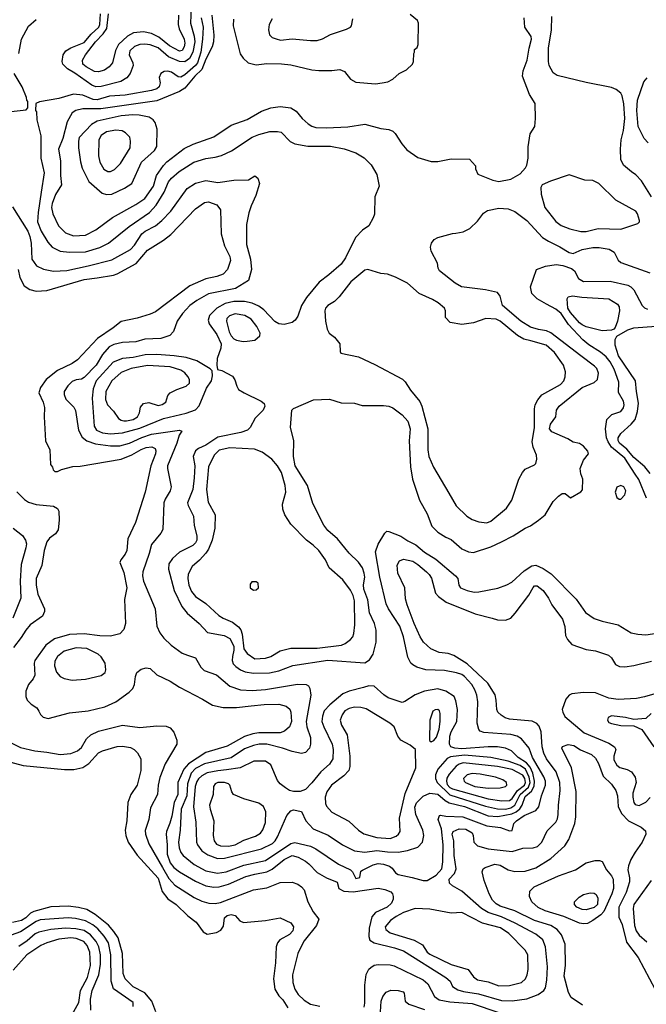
# Model space of a CAD drawing. Extents: x 997028 to 1115134, y 536408 to 618974.
# Tile 273 of 473: x 1063549 to 1068278, y 577622 to 585051. Entities that reach past the tile are written whole.
import ezdxf

# ---------------------------------------------------------------- set-up
doc = ezdxf.new("R2010")
doc.units = 0

msp = doc.modelspace()

# ---------------------------------------------------------------- linework, layer by layer
at = {"layer": '0CON10XD'}
for points in [[(1064998.4, 585085), (1065013.8, 584935), (1065011.4, 584885), (1065001.3, 584845), (1064955, 584752.9), (1064925.1, 584674.9), (1064872.3, 584625), (1064795.8, 584534.2), (1064755, 584508.2), (1064585, 584439.3), (1064162.7, 584377.3), (1064025, 584379), (1063973.6, 584366.4), (1063945, 584347.9), (1063908.8, 584281.2), (1063874.7, 584155), (1063842.8, 584075), (1063856.2, 583985), (1063857.1, 583875), (1063864.4, 583805), (1063818.5, 583731.5), (1063794.6, 583665), (1063789.2, 583635), (1063798.5, 583585), (1063842.1, 583495), (1063895, 583442.7), (1063955, 583419.7)], [(1064842.6, 585145), (1064837.4, 585025), (1064866.3, 584926.3), (1064870.8, 584885), (1064857.2, 584805), (1064831.6, 584758.4), (1064795, 584734.3), (1064755, 584734.4), (1064671.9, 584771.9), (1064595, 584838.1), (1064535, 584861.1), (1064495, 584867.3), (1064455, 584862.8), (1064415, 584849.6), (1064380, 584815), (1064374.6, 584785), (1064404.5, 584725), (1064405.5, 584705), (1064382.5, 584645), (1064358.1, 584611.9), (1064312, 584585), (1064165, 584547.9), (1064125.2, 584545.2), (1064095, 584557.5), (1063965, 584648.6), (1063909.7, 584679.7), (1063874.4, 584715), (1063870, 584735), (1063878.5, 584785), (1063896.7, 584815), (1063935, 584839.4), (1064035, 584878.4), (1064089.2, 584940.8), (1064147.9, 584995), (1064154.5, 585015), (1064158.6, 585095)], [(1064746.7, 585085), (1064745.7, 585015), (1064752.9, 584982.9), (1064791.1, 584905), (1064795.2, 584875), (1064790, 584845), (1064775, 584819.5), (1064755, 584814.1), (1064678.9, 584855), (1064600.3, 584920.3), (1064545, 584946.2), (1064485, 584958.5), (1064408.5, 584951.5), (1064362.6, 584927.4), (1064295.1, 584864.9), (1064272.3, 584817.7), (1064249.2, 584725), (1064224.8, 584695.2), (1064188.7, 584671.3), (1064145, 584656.4), (1064115, 584660), (1064050, 584695), (1064025.4, 584715), (1064023.9, 584745), (1064046.1, 584785), (1064120.9, 584885), (1064179.4, 584945), (1064206.7, 584985), (1064220.7, 585095)], [(1066235, 584566), (1066285, 584574.2), (1066327.3, 584582.7), (1066365, 584601.2), (1066413.3, 584645), (1066467.5, 584672.5), (1066512.5, 584715), (1066520, 584735), (1066522.5, 584795), (1066530, 584805), (1066530, 584825), (1066548.3, 584841.7), (1066557.5, 584865), (1066560, 585025), (1066552.5, 585045), (1066495, 585091.2)], [(1068317.1, 583715), (1068242, 583835), (1068199.3, 583879.3), (1068167, 583903), (1068105, 583954), (1068085.5, 583995.5), (1068082.9, 584075), (1068088.9, 584145), (1068105.8, 584215), (1068115.2, 584305), (1068107.3, 584415), (1068095.9, 584475.9), (1068086.1, 584496.1), (1068051.2, 584525), (1068015, 584540.6), (1067825, 584576.7), (1067605, 584630), (1067575, 584650), (1067545.6, 584705), (1067539.5, 584735), (1067540, 584835), (1067561.9, 584975), (1067565.8, 585075)], [(1063544.1, 584795), (1063563.2, 584905), (1063615, 585002.9), (1063675, 585053.5)], [(1064919.4, 585065), (1064933.4, 584995), (1064930.1, 584905), (1064915.4, 584805), (1064890.3, 584725), (1064875.3, 584704.7), (1064795, 584635.2), (1064765, 584618.6), (1064745, 584620.9), (1064695, 584655.4), (1064666.3, 584663.7), (1064640.9, 584659.1), (1064614.2, 584645), (1064603.1, 584615), (1064609.1, 584575), (1064602.5, 584545), (1064585, 584529.6), (1064545, 584515.9), (1064345, 584482.7), (1064227, 584473), (1064135, 584445.2), (1064105, 584448.9), (1064025, 584482.4), (1063955, 584488.2), (1063845.9, 584455.9), (1063698.3, 584431.7), (1063671.7, 584418.3), (1063670, 584365), (1063677.5, 584355), (1063680, 584295), (1063708.9, 584175), (1063709.4, 584005), (1063734.5, 583895), (1063710.7, 583750.7), (1063688.3, 583595), (1063684.7, 583525), (1063712.3, 583455), (1063761.5, 583371.5), (1063795.3, 583335.3), (1063855.3, 583305.3), (1063925, 583296.2), (1064045, 583298.9), (1064155, 583332), (1064220.6, 583365), (1064375, 583491.5), (1064529.6, 583595), (1064578.1, 583651.9), (1064639.8, 583750.2), (1064673.5, 583826.5), (1064695, 583854.6), (1064752.2, 583905), (1064864.8, 583975.2), (1064955, 584003.8), (1065025, 584012.9), (1065072.7, 584027.3), (1065147.6, 584062.4), (1065305, 584165.4), (1065355, 584185.3), (1065436.3, 584206.3), (1065495, 584207.9), (1065522, 584202), (1065590.9, 584130.9), (1065625, 584113.5), (1065725, 584096.2), (1065895, 584096.8), (1065997.7, 584077.7), (1066086.2, 584046.2), (1066149.3, 584009.3), (1066202, 583955), (1066245, 583883.3), (1066263.1, 583795), (1066229.2, 583715), (1066225.7, 583584.3), (1066218, 583555), (1066185, 583496.7), (1066137, 583463), (1066082.7, 583407.3), (1066007.5, 583255), (1065975, 583207.1), (1065882.9, 583125), (1065809.4, 583070.6), (1065714.7, 582955.3), (1065676.5, 582895), (1065649.4, 582815), (1065627, 582783), (1065606, 582765), (1065545, 582750), (1065505, 582755.4), (1065474.4, 582774.4), (1065390.9, 582860.9), (1065355, 582890), (1065302.9, 582912.9), (1065245, 582923.4), (1065165, 582923.5), (1065100.9, 582909.1), (1065037.5, 582875), (1064982, 582818)], [(1063955, 583419.7), (1064045, 583424.7), (1064125.3, 583464.7), (1064250.6, 583559.4), (1064425, 583655.4), (1064495, 583701.1), (1064559.1, 583795), (1064583.1, 583875), (1064635, 583951.8), (1064660.9, 583979.1), (1064790.1, 584079.9), (1064858, 584112), (1065015, 584168.2), (1065145, 584256.4), (1065265, 584297.9), (1065375, 584361.4), (1065443.4, 584386.6), (1065515, 584396.7), (1065595, 584385.6), (1065635, 584361.4), (1065681.4, 584305), (1065726.9, 584265), (1065755, 584246.4), (1065785, 584236.9), (1065865, 584234.6), (1066025, 584243.1), (1066155, 584262.9), (1066275, 584229.4), (1066335, 584221.9), (1066365, 584209.2), (1066383.4, 584193.4), (1066432.5, 584115), (1066470.3, 584070.3), (1066555, 584010), (1066655, 583980), (1066705, 583980), (1066805, 584000), (1066945, 583997.5), (1066988.3, 583948.3), (1066990, 583925), (1067007.5, 583885), (1067120.5, 583840.5), (1067165, 583830), (1067255, 583848), (1067325, 583886.7), (1067367.5, 583932.5), (1067377.3, 583952.7), (1067387.1, 584005), (1067387.7, 584092.3), (1067400.7, 584189.3), (1067437.5, 584245), (1067442.5, 584305), (1067439.3, 584419.3), (1067395.7, 584485.7), (1067342.5, 584625), (1067350, 584665), (1067378.7, 584745), (1067393.5, 584836.5), (1067412.9, 584905), (1067410, 584925), (1067361.2, 584995), (1067356.2, 585065)], [(1065162, 585055), (1065161.4, 585005), (1065214.4, 584794.4), (1065235, 584760), (1065273.3, 584725), (1065335, 584711.1), (1065415, 584720.5), (1065525, 584717.9), (1065595, 584710), (1065755, 584672.2), (1065807, 584667), (1065905, 584666.9), (1065965, 584675.8), (1066000.3, 584660.3), (1066045, 584601.2), (1066085, 584580), (1066235, 584566)], [(1065453.7, 585056.3), (1065432.9, 585015), (1065427.5, 584975), (1065435, 584937.5), (1065455, 584916.2), (1065485.6, 584905.6), (1065517, 584897), (1065605, 584905.6), (1065745, 584893.1)], [(1065745, 584893.1), (1065795, 584894.4), (1065835, 584905.7), (1065895, 584938.6), (1066015, 584978.6), (1066045, 584994.2), (1066053.8, 585005), (1066062.7, 585057.3)], [(1063485, 584359.2), (1063598.3, 584371.7), (1063610, 584385), (1063610, 584435), (1063603, 584443), (1063600, 584465), (1063568, 584545), (1063507.5, 584645)], [(1068291.1, 584121.1), (1068262.5, 584155), (1068216.2, 584245), (1068207.2, 584365), (1068211.6, 584445), (1068258.6, 584581.4), (1068285, 584612.9)], [(1064205, 583731.5), (1064245, 583734.5), (1064341.3, 583778.7), (1064394.6, 583815.4), (1064469.6, 583975), (1064566.9, 584065), (1064585.5, 584094.5), (1064587.1, 584225), (1064572.9, 584275), (1064556.2, 584296.2), (1064526, 584316), (1064451.5, 584331.5), (1064404.1, 584334.1), (1064315, 584325.7), (1064134.8, 584285.2), (1064091, 584259), (1063998.3, 584161.7), (1063992.1, 584135), (1063992.3, 584085), (1064008.5, 583978.5), (1064021.7, 583931.7), (1064071.2, 583831.2), (1064171.7, 583741.7), (1064205, 583731.5)], [(1064235, 583904.5), (1064265, 583920), (1064310, 583965), (1064383.1, 584085), (1064386.9, 584135), (1064379.4, 584165), (1064348.3, 584198.3), (1064322.6, 584212.6), (1064275, 584218.4), (1064205, 584205.9), (1064163.2, 584176.8), (1064146.8, 584145), (1064143.9, 584023.9), (1064153.6, 583975), (1064185, 583924.4), (1064215, 583906.7), (1064235, 583904.5)], [(1063495, 583640), (1063611.6, 583455), (1063626.1, 583416.1), (1063635.7, 583364.3), (1063640.4, 583245), (1063677.1, 583195), (1063728.8, 583168.8), (1063805, 583154.7), (1063905, 583159.7), (1064065, 583194.3), (1064245, 583238.6), (1064385, 583318.2), (1064415, 583349.1), (1064471.1, 583435), (1064496.5, 583455), (1064573.9, 583496.1), (1064622.9, 583535), (1064690.8, 583605), (1064813.1, 583776.9), (1064875, 583816.4), (1064955, 583837.5), (1065045, 583822.5), (1065165, 583840), (1065275, 583843.3), (1065325, 583872.5), (1065346.7, 583855), (1065360, 583815), (1065332, 583725), (1065295.9, 583645.9), (1065277.4, 583592.6), (1065260.5, 583505), (1065261.8, 583355), (1065291.1, 583245), (1065298, 583165), (1065275.8, 583084.2), (1065177, 583023), (1064975, 582982.8), (1064887, 582933), (1064834.6, 582895), (1064777.3, 582835), (1064737.8, 582775), (1064711.3, 582698.7), (1064681.3, 582668.7), (1064614.5, 582645.5), (1064495, 582640), (1064425, 582620.8), (1064325, 582615.4), (1064258.8, 582601.2), (1064225, 582583.8), (1064175, 582524.5), (1064126.6, 582445), (1064035, 582350), (1064015, 582338.5), (1063975, 582332.9), (1063945, 582320), (1063912, 582288), (1063885.5, 582245), (1063883.9, 582223.9), (1063898.3, 582188.3), (1063957.4, 582127.4), (1063971.5, 582101.5), (1063993.8, 581955), (1064021.3, 581901.3), (1064055, 581873.8), (1064121.3, 581851.3), (1064235, 581836.7), (1064305, 581836.5), (1064378.1, 581855), (1064471.7, 581898.3), (1064545, 581922.7), (1064755, 581953.8), (1064772.5, 581945), (1064754.1, 581915.9), (1064735.4, 581854.6), (1064665.3, 581685), (1064664.6, 581665), (1064693.6, 581525), (1064684.5, 581495), (1064646.2, 581433.8), (1064637.6, 581405), (1064629.1, 581205), (1064615, 581175.8), (1064545, 581091.2), (1064527.3, 581022.7), (1064478.7, 580885), (1064475.3, 580855), (1064483.8, 580813.8), (1064571.4, 580605), (1064584, 580475), (1064608, 580425), (1064637.5, 580385), (1064691.4, 580331.4), (1064775, 580271.9), (1064815, 580256.5), (1064875.9, 580235.9), (1064915.3, 580165.3), (1064940.6, 580140.6), (1065035, 580106.9), (1065135, 580020.9), (1065215, 579993.9), (1065305, 579988.8), (1065405, 579996.4), (1065645, 580037.5), (1065710, 580035), (1065730, 580025), (1065740, 580005), (1065745.6, 579955), (1065712.1, 579755), (1065716.7, 579715), (1065742.9, 579635), (1065742.9, 579585), (1065735.5, 579555), (1065705, 579521.9), (1065675, 579513.5), (1065605, 579528.8), (1065532, 579555)], [(1067785, 583452.3), (1067825, 583453.8), (1067915, 583476.4), (1068085, 583469.4), (1068215, 583514), (1068226.7, 583525), (1068226.7, 583535), (1068212.5, 583585), (1068199.2, 583605), (1068048.6, 583688.6), (1067920, 583815), (1067875, 583838), (1067815, 583841.2), (1067695, 583880), (1067555, 583833.3), (1067492.5, 583805), (1067483.3, 583785), (1067483.8, 583735), (1067512.9, 583635), (1067595, 583529.4), (1067635, 583499.1), (1067702, 583472), (1067785, 583452.3)], [(1064285.7, 583134.3), (1064427.5, 583212.5), (1064515, 583311.5), (1064635, 583386.4), (1064690.6, 583429.4), (1064875, 583623.3), (1064945, 583671.1), (1064975, 583675.5), (1065036, 583655), (1065065.4, 583615.4), (1065069.4, 583435), (1065095.6, 583345), (1065134.4, 583265), (1065140.6, 583235), (1065118.5, 583165), (1065085, 583132.1), (1065036.4, 583113.6), (1064953.1, 583096.9), (1064833.9, 583043.9), (1064575, 582846.7), (1064535, 582829.1), (1064435, 582800), (1064315, 582772.5), (1064255.6, 582725), (1064136.5, 582645), (1063986.5, 582485), (1063945, 582456.9), (1063835.7, 582405), (1063748.1, 582335), (1063707.5, 582275), (1063694.4, 582235), (1063726.5, 582165), (1063737.5, 582125), (1063733.1, 582055), (1063744.3, 581874.3), (1063776, 581805), (1063782.5, 581695), (1063797.5, 581675), (1063802.5, 581655), (1063815, 581642.5), (1063835, 581642.5), (1063865, 581656.2), (1063950.7, 581679.3), (1064005, 581683.3), (1064315, 581735.4), (1064395, 581767.6), (1064465, 581808.2), (1064505, 581823.7), (1064546.8, 581826.8), (1064570.8, 581815), (1064577.1, 581797.1), (1064575.4, 581775), (1064539.7, 581685), (1064497.1, 581485), (1064422.8, 581257.2), (1064365.7, 581135), (1064357.1, 581045), (1064345, 581018), (1064312, 580975), (1064305.8, 580955), (1064335, 580880), (1064357.9, 580765), (1064341.1, 580675), (1064346.7, 580495), (1064335, 580449.2), (1064305, 580418.1), (1064235, 580400.5), (1064155, 580401.8), (1064036.9, 580416.9), (1063925, 580411.8), (1063811.7, 580378.3), (1063747.9, 580332.1), (1063664.6, 580215), (1063659.6, 580195), (1063664.5, 580105), (1063651.4, 580078.6), (1063615.7, 580035), (1063596.4, 579983.6), (1063596.7, 579945), (1063606.4, 579916.4), (1063635.9, 579885.9), (1063677.6, 579857.6), (1063695, 579832.5), (1063707.5, 579807.5), (1063727.5, 579787.5), (1063765, 579777.1), (1063925, 579821.1), (1064065, 579836.2), (1064192.6, 579867.4), (1064275.4, 579904.6), (1064375, 579976), (1064402, 580005), (1064416, 580035), (1064422.5, 580095), (1064434.2, 580125), (1064465, 580150), (1064505, 580161.4), (1064534.4, 580154.4), (1064585, 580107.1), (1064685, 580060.4), (1064755, 580013.3), (1064928.8, 579925), (1065005, 579879.4), (1065085, 579860.5), (1065185, 579862.2), (1065295, 579873.5), (1065395.3, 579884.7), (1065505, 579886.7), (1065560.2, 579870.2), (1065587.9, 579847.9), (1065596.4, 579825), (1065600, 579755), (1065584.5, 579715), (1065548.3, 579681.7), (1065515, 579668.9), (1065355, 579669.5), (1065307.9, 579662.1), (1065245, 579642.6), (1065115, 579568.7), (1064955, 579521), (1064823.4, 579436.6), (1064787.5, 579395), (1064741.8, 579295), (1064741.6, 579205), (1064715.4, 579144.6), (1064698.1, 579041.9), (1064682.4, 578987.6), (1064656.2, 578925), (1064653.6, 578905), (1064663.3, 578825), (1064662.7, 578755), (1064685, 578687.9), (1064713.1, 578653.1), (1064755, 578620.6), (1064875, 578551.8), (1064955, 578516.6), (1065015, 578505.3), (1065055, 578507.1), (1065125, 578528.2), (1065255, 578584.8), (1065325, 578604.3), (1065415, 578620), (1065455, 578641.4), (1065545.5, 578715), (1065605, 578744.1), (1065651.5, 578731.5), (1065705, 578702.5), (1065732.2, 578682.2), (1065795, 578616.5), (1065864.2, 578575), (1065945, 578543.3), (1065958.8, 578495), (1065994.6, 578474.6), (1066065, 578470.3), (1066255, 578496.7), (1066305, 578487.6), (1066349.4, 578469.4), (1066362.2, 578455), (1066368.5, 578435), (1066368.2, 578415), (1066356.2, 578383.8), (1066323.3, 578355), (1066235.2, 578314.8), (1066207.8, 578282.2), (1066186.4, 578195), (1066183.1, 578133.1), (1066190.6, 578105), (1066224.8, 578084.8), (1066377.1, 578047.1), (1066445, 578023.8), (1066765.6, 577825), (1066798, 577795), (1066816.7, 577755), (1066855, 577731.5), (1066898.7, 577718.7), (1067011.4, 577701.4), (1067185, 577650.7), (1067265, 577648), (1067376, 577664), (1067462.9, 577695), (1067505.6, 577725), (1067516.4, 577745), (1067526.9, 577803.1), (1067533.4, 577903.4), (1067517.2, 578055), (1067496.9, 578106.9), (1067445, 578151.2), (1067287.9, 578235), (1067185, 578281.2), (1067084.4, 578315), (1067034.9, 578344.9), (1066885, 578475.5), (1066814.3, 578515), (1066792.5, 578535), (1066790.3, 578565), (1066830.8, 578609.2), (1066842, 578645), (1066828.3, 578745), (1066824.8, 578854.8), (1066814, 578905), (1066821.5, 578925), (1066865, 578946.2), (1066915, 578942.4), (1066962.9, 578915), (1066971.5, 578895), (1066976.8, 578845), (1067005, 578817.2), (1067085, 578793.7), (1067265, 578775.4), (1067345, 578798.8), (1067425, 578801.5), (1067457.3, 578812.7), (1067489.5, 578845), (1067529.4, 578930.6), (1067594.8, 578995.2), (1067607.8, 579022.2), (1067613.2, 579055), (1067614.7, 579125), (1067628.2, 579235), (1067624.7, 579295), (1067597.1, 579375), (1067525, 579474.6), (1067505.5, 579515.5), (1067493.4, 579565), (1067485, 579676.7), (1067469.3, 579719.3), (1067451.2, 579741.2), (1067417, 579757), (1067245, 579772.7), (1067213, 579783), (1067182.4, 579802.4), (1067158.5, 579825), (1067149.2, 579845), (1067145.9, 579915.9), (1067136.3, 579956.3), (1067083.1, 580045), (1066925, 580191.8), (1066825, 580254), (1066782.4, 580267.6), (1066715, 580275.4), (1066650.8, 580305), (1066597.5, 580355), (1066571.5, 580395), (1066525, 580496), (1066473.8, 580635), (1066461.4, 580681.4), (1066455.5, 580765), (1066403.1, 580875), (1066397.7, 580935), (1066415, 580968.2), (1066445, 580979.7), (1066515, 580964.6), (1066555, 580939.6), (1066618.1, 580885), (1066638.5, 580865), (1066655.8, 580835.8), (1066688.2, 580725), (1066709.3, 580699.3), (1066766.5, 580656.5), (1066987, 580567), (1067115, 580535.6), (1067155, 580522.9), (1067215, 580520), (1067255, 580536), (1067288.3, 580571.7), (1067390.6, 580709.4), (1067423, 580767), (1067435, 580778.5), (1067455, 580779.1), (1067500.8, 580745), (1067541.1, 580685), (1067564.6, 580634.6), (1067645, 580526.7), (1067662.7, 580472.7), (1067668.6, 580405), (1067683.7, 580373.7), (1067715, 580337.5), (1067825, 580298.6), (1067895, 580288.6), (1067993.3, 580255), (1068015, 580236), (1068044.3, 580185), (1068075, 580170.9), (1068115, 580168.9), (1068185, 580178), (1068318.3, 580211.7)], [(1065435, 580123.5), (1065505, 580138.6), (1065611.5, 580178.5), (1065875, 580218.4), (1066155, 580198.8), (1066188.3, 580221.7), (1066216.4, 580263.6), (1066238.5, 580355), (1066238.5, 580445), (1066226.2, 580495), (1066188.8, 580575), (1066176.4, 580673.6), (1066145.2, 580755), (1066142.8, 580787.2), (1066153.9, 580845), (1066149.2, 580875), (1066135.6, 580915), (1066107.3, 580957.3), (1066035, 581025.6), (1066002.2, 581065), (1065947.8, 581135), (1065875.9, 581195.9), (1065843.8, 581236.2), (1065761.4, 581401.4), (1065720.5, 581535), (1065629.5, 581685), (1065616.2, 581755), (1065618.5, 581875), (1065592, 581975), (1065602.5, 582105), (1065615, 582117.5), (1065767.3, 582182.7), (1065887, 582187), (1065975, 582160), (1066075, 582157.1), (1066135, 582140), (1066295, 582140.5), (1066335.4, 582135.4), (1066365, 582123.1), (1066435, 582069.4), (1066478.8, 582021.2), (1066497.3, 581965), (1066487.6, 581872.4), (1066498.1, 581678.1), (1066513.5, 581585), (1066567.5, 581425), (1066623.6, 581323.6), (1066660.6, 581230.6), (1066703.9, 581183.9), (1066765, 581145.7), (1066805, 581128.6), (1066885, 581059.2), (1066937.5, 581035), (1066975, 581031.4), (1067105, 581073.6), (1067185, 581111.1), (1067273.7, 581156.3), (1067365, 581214.3), (1067405, 581231.4), (1067464.4, 581275.6), (1067514, 581315), (1067574.2, 581415.8), (1067615, 581456.7), (1067644.1, 581475.9), (1067665, 581476.7), (1067705, 581442.5), (1067785, 581487.5), (1067797, 581503), (1067800, 581585), (1067783.8, 581625), (1067780, 581665), (1067803, 581727), (1067842.5, 581775), (1067836.7, 581795), (1067805, 581833.3), (1067775, 581853.3), (1067725, 581862), (1067685, 581888.6), (1067565, 581942.2), (1067546.7, 581965), (1067555, 581998.8), (1067595.9, 582054.1), (1067600, 582105), (1067619.2, 582135), (1067795, 582274.6), (1067885, 582312.7), (1067909.4, 582335), (1067916.4, 582385), (1067905, 582418.6), (1067887.6, 582437.6), (1067785, 582513.8), (1067558.6, 582688.6), (1067525, 582703.3), (1067465, 582713.1), (1067405, 582731.6), (1067331.5, 582775), (1067192.9, 582895), (1067175.5, 582965), (1067155, 582992.5), (1067065, 583012.5), (1066884, 583035), (1066835, 583063.5), (1066717.5, 583155), (1066707.1, 583175), (1066701.4, 583215), (1066654.4, 583305), (1066650.6, 583335), (1066655.8, 583365), (1066676.6, 583393.4), (1066705, 583408.6), (1066815, 583438.8), (1066839.5, 583440.5), (1066895, 583451.2), (1066946.7, 583475), (1067005, 583530), (1067049.4, 583590.6), (1067079.3, 583610.7), (1067165, 583629.5), (1067235, 583623.8), (1067285, 583604.5), (1067377, 583537), (1067495, 583408.5), (1067538.7, 583378.7), (1067625, 583337.5), (1067695, 583293.5), (1067725, 583286.5), (1067795, 583316.2), (1067875, 583332.3), (1067921.9, 583331.9), (1067998.9, 583318.9), (1068035, 583298.1), (1068066.4, 583236.4), (1068085, 583220), (1068305, 583141.1)], [(1063536.9, 583165), (1063551.5, 583105), (1063584, 583044), (1063625, 583015.6), (1063675, 583002.5), (1063755, 583008.8), (1064035, 583091.8), (1064135, 583103.1), (1064256.2, 583123.8), (1064285.7, 583134.3)], [(1067075, 581253.3), (1067105, 581267.8), (1067224.2, 581365.8), (1067262.5, 581425), (1067315.6, 581584.4), (1067344.3, 581635), (1067365, 581660), (1067435, 581691.2), (1067445, 581702.5), (1067452.5, 581735), (1067450, 581765), (1067425, 581826.7), (1067416.4, 581865), (1067434.5, 581974.5), (1067433.1, 582115), (1067439.5, 582145), (1067458.2, 582181.8), (1067489.8, 582220.2), (1067631, 582299), (1067654.6, 582325), (1067666.4, 582355), (1067668.2, 582395), (1067652.1, 582445), (1067585, 582540), (1067521.4, 582595), (1067407.6, 582627.6), (1067355, 582641.4), (1067306.9, 582666.9), (1067175, 582776.2), (1067145, 582792), (1067067.6, 582797.6), (1066975, 582763.5), (1066885, 582752.2), (1066796.9, 582766.9), (1066763.8, 582805), (1066763.8, 582855), (1066756.2, 582875), (1066708, 582915), (1066665, 582940.6), (1066563.8, 582983.8), (1066475, 583062), (1066385, 583107.5), (1066325, 583130), (1066275, 583135.7), (1066176.6, 583166.6), (1066155, 583161.4), (1066048, 583072), (1065959.5, 582960.5), (1065925, 582925.6), (1065875, 582894.4), (1065858.1, 582875), (1065853.1, 582855), (1065857.8, 582775), (1065870, 582715), (1065884.5, 582684.5), (1065926.2, 582655), (1065966, 582605), (1065967, 582547), (1065972.5, 582535), (1066106.8, 582506.8), (1066229.5, 582449.5), (1066438.7, 582338.7), (1066459.3, 582319.3), (1066499.2, 582255), (1066569.4, 582169.4), (1066584.7, 582134.7), (1066628.9, 581965), (1066630.5, 581805), (1066636.5, 581755), (1066671.4, 581675), (1066787.9, 581477.9), (1066844, 581384), (1066924.2, 581305), (1066965, 581280.6), (1067015, 581261.9), (1067075, 581253.3)], [(1068279.9, 581439.9), (1068222.1, 581582.1), (1068195, 581622.2), (1068115, 581742.6), (1068015.1, 581825.1), (1067989.2, 581865), (1067978.7, 581895), (1067970, 581965), (1067980, 582035), (1068018.7, 582071.3), (1068085, 582095.5), (1068105, 582122.9), (1068110, 582145), (1068105, 582172.5), (1068068.9, 582238.9), (1068070.7, 582315), (1068035.2, 582415), (1068005, 582468.5), (1067975, 582506.8), (1067933.2, 582543.2), (1067845, 582598.7), (1067799.6, 582635), (1067691.2, 582751.2), (1067635, 582833.4), (1067595, 582867.3), (1067525.8, 582905), (1067453.7, 582943.7), (1067413.3, 582985), (1067403.8, 583035), (1067448.8, 583165), (1067517.9, 583192.1), (1067597.3, 583202.7), (1067647.5, 583197.5), (1067714.5, 583174.5), (1067735.3, 583155), (1067767.5, 583097.5), (1067803.5, 583076.5), (1068005, 583078.2), (1068138.1, 583048.1), (1068161.4, 583035), (1068182.7, 583012.7), (1068245.6, 582895), (1068265, 582876.5), (1068287.7, 582867.7)], [(1067945, 582704.5), (1067825, 582733.9), (1067795, 582747.7), (1067775, 582764.8), (1067705, 582842.6), (1067684.8, 582875), (1067680, 582945), (1067689.4, 582960.6), (1067721.6, 582968.4), (1067792.4, 582957.6), (1067995, 582945.9), (1068060.5, 582905), (1068073.8, 582885), (1068076.2, 582855), (1068060, 582775), (1068042.7, 582727.3), (1068034.2, 582715.8), (1068015, 582708), (1067945, 582704.5)], [(1064982, 582818), (1064971.2, 582785), (1064979.6, 582755), (1065037.5, 582675), (1065068.9, 582605), (1065068, 582572), (1065040, 582495), (1065036.7, 582445), (1065041.7, 582411.7), (1065075, 582403.3), (1065155, 582360), (1065173.6, 582333.6), (1065187.1, 582285), (1065201.3, 582261.3), (1065244.3, 582234.3), (1065372.3, 582172.3), (1065393.3, 582155), (1065400, 582135), (1065386.7, 582105), (1065325.9, 582044.1), (1065287.5, 581975), (1065267.5, 581955), (1065218.8, 581935), (1065045, 581900), (1064955, 581839.6), (1064899.2, 581815), (1064875, 581796.7), (1064859.1, 581755), (1064870.5, 581685), (1064865.9, 581594.1), (1064856.1, 581505), (1064816.5, 581405), (1064821.1, 581385), (1064861.8, 581305), (1064866.9, 581235), (1064887, 581157), (1064885.8, 581125), (1064875.9, 581104.1), (1064855, 581084.6), (1064755, 581033.6), (1064703.6, 580986.4), (1064674.4, 580945), (1064671.9, 580905), (1064714.7, 580745), (1064772.3, 580622.3), (1064813, 580573), (1064905, 580495.5), (1064966.9, 580426.9), (1065093.5, 580403.5), (1065135, 580382.5), (1065165, 580323.8), (1065166.6, 580293.4), (1065156.5, 580245), (1065153.2, 580215), (1065161.3, 580191.3), (1065179.4, 580169.4), (1065215, 580144.6), (1065251.5, 580131.5), (1065315, 580120), (1065435, 580123.5)], [(1065235, 582623.3), (1065265, 582624.4), (1065325, 582632.9), (1065360.8, 582665), (1065364.3, 582685), (1065337.8, 582735), (1065295, 582790.5), (1065248.2, 582818.2), (1065175, 582831.4), (1065132.4, 582817.6), (1065113.6, 582796.4), (1065109.7, 582775), (1065130, 582695), (1065145, 582664.4), (1065165, 582642.5), (1065185, 582633.5), (1065235, 582623.3)], [(1068306, 581626), (1068266.8, 581676.8), (1068185, 581746.8), (1068130.8, 581810.8), (1068076.2, 581855), (1068066, 581875), (1068066.1, 581895), (1068085, 581928.8), (1068165, 581997.9), (1068194.8, 582035.2), (1068212.7, 582095), (1068218.7, 582158.7), (1068203.1, 582245), (1068197.1, 582325), (1068067.1, 582515), (1068043.4, 582595), (1068042, 582638), (1068056.7, 582663.3), (1068138.1, 582711.9), (1068185, 582725.5), (1068351.2, 582738.8)], [(1064235, 581926.1), (1064325, 581934.7), (1064455, 581969), (1064635, 582042.4), (1064805, 582080.8), (1064875, 582106.1), (1064903.6, 582136.4), (1064960.1, 582269.9), (1064996.2, 582325), (1065003.3, 582365), (1065001.7, 582401.7), (1064987, 582417), (1064885, 582477.3), (1064805, 582501.4), (1064715.7, 582515.7), (1064585.2, 582525.2), (1064496.8, 582523.2), (1064405, 582501.5), (1064324.7, 582494.7), (1064253.7, 582466.3), (1064127.5, 582325), (1064103.6, 582265), (1064097.2, 582195), (1064112.1, 581985), (1064128.5, 581955), (1064175, 581934.8), (1064235, 581926.1)], [(1064335, 582023.9), (1064355, 582024.8), (1064405.8, 582034.2), (1064438.2, 582055), (1064453.8, 582085), (1064461.5, 582128.5), (1064484.3, 582155), (1064525, 582162.9), (1064595, 582140.9), (1064625, 582147.5), (1064652, 582165), (1064668, 582215), (1064684, 582235), (1064735, 582261.8), (1064805.3, 582284.7), (1064830.6, 582309.4), (1064830.9, 582335), (1064818.9, 582358.9), (1064796.9, 582386.9), (1064765, 582407.3), (1064685, 582431.1), (1064515, 582441.4), (1064390.8, 582419.2), (1064315, 582388.8), (1064245.4, 582325), (1064199.7, 582245), (1064196.9, 582185), (1064211.8, 582145), (1064256.7, 582096.7), (1064295, 582042.3), (1064315, 582028.1), (1064335, 582023.9)], [(1065325, 580229.6), (1065405, 580233.8), (1065445, 580246.4), (1065515, 580287.8), (1065595, 580308.5), (1065795, 580309.7), (1065977.6, 580332.4), (1066005.3, 580344.7), (1066045.6, 580375), (1066062.5, 580395), (1066070.6, 580419.4), (1066078.2, 580485), (1066076.4, 580665), (1066065.9, 580705), (1066045, 580747.1), (1065988.1, 580825), (1065885.8, 580915), (1065856.9, 580975), (1065807.1, 581045), (1065765, 581087.1), (1065714.7, 581124.7), (1065594.5, 581244.5), (1065550, 581315), (1065535, 581357.5), (1065531.5, 581395), (1065558.7, 581485), (1065553.7, 581535), (1065524.6, 581635), (1065495, 581685.7), (1065451.4, 581735), (1065378.5, 581788.5), (1065320.8, 581810.8), (1065135, 581819.5), (1065055, 581802.9), (1065017.6, 581765), (1064975, 581676.2), (1064958.4, 581505), (1064971.2, 581411.2), (1065024.3, 581315), (1065023.1, 581215), (1065001.8, 581125), (1064973.8, 581055), (1064955.2, 581024.8), (1064906.1, 580973.9), (1064851.8, 580925), (1064822, 580868), (1064819.1, 580835), (1064825.3, 580785), (1064845, 580735.5), (1064875, 580699.5), (1064955, 580645.6), (1065051.9, 580555), (1065085, 580534.6), (1065155, 580506.2), (1065200.6, 580470.6), (1065217.3, 580447.3), (1065227.8, 580415), (1065241.2, 580305), (1065265, 580268.2), (1065325, 580229.6)], [(1068072.7, 581432.7), (1068085, 581434.2), (1068115.5, 581465), (1068123.3, 581495), (1068108.1, 581525), (1068085, 581537.3), (1068056.7, 581523.3), (1068043.3, 581485), (1068055.5, 581445.5), (1068072.7, 581432.7)], [(1063528.6, 581488.6), (1063585, 581430), (1063615, 581409.4), (1063675, 581392.2), (1063805, 581380), (1063833.9, 581363.9), (1063843.8, 581343.8), (1063846.2, 581275), (1063838.8, 581201.2), (1063819.7, 581170.3), (1063775, 581139.2), (1063755, 581110), (1063735.2, 581044.8), (1063717.5, 580932.5), (1063672.9, 580835), (1063673.6, 580783.6), (1063686.3, 580716.3), (1063735.8, 580605), (1063737.5, 580585), (1063720.7, 580549.3), (1063628, 580485), (1063595, 580445.8), (1063560.9, 580389.1), (1063502.9, 580315)], [(1063500.8, 581215), (1063569.8, 581159.8), (1063594.4, 581125), (1063600, 581095), (1063595.8, 581065.8), (1063559.5, 580940.5), (1063554.3, 580815), (1063557.1, 580685), (1063498.2, 580535)], [(1065532, 579555), (1065415, 579584.8), (1065356.8, 579583.2), (1065315, 579575.2), (1065245, 579549.8), (1065145, 579480.7), (1064945, 579435.2), (1064875, 579402), (1064842.2, 579365), (1064816.3, 579285), (1064811.8, 579195), (1064768.4, 579095), (1064761.2, 578935), (1064748, 578845), (1064752.2, 578802.2), (1064765, 578768.1), (1064782.1, 578745), (1064865, 578677.5), (1064955, 578628.9), (1065042.1, 578612.1), (1065107.8, 578622.2), (1065239.7, 578670.3), (1065405, 578707.7), (1065595, 578835.9), (1065625, 578843.4), (1065744.1, 578814.1), (1065785, 578793.8), (1065955, 578678.5), (1066046, 578635), (1066060.9, 578620.9), (1066085, 578570.8), (1066115, 578577.5), (1066123.3, 578625), (1066135.9, 578634.1), (1066215.7, 578674.3), (1066255, 578684.7), (1066295, 578680), (1066338.9, 578665), (1066359.7, 578649.7), (1066384.2, 578614.2), (1066405, 578600), (1066510.6, 578579.4), (1066595, 578554.5), (1066625, 578555.6), (1066692.2, 578595), (1066734.6, 578645), (1066743.3, 578696.7), (1066744, 578825), (1066731.6, 578945), (1066708.5, 579015), (1066716.7, 579045), (1066725, 579049.2), (1066765, 579040.9), (1066893, 579037), (1067075, 578967.6), (1067176.8, 578956.8), (1067245, 578931.4), (1067265, 578934), (1067279.4, 578985), (1067297.3, 579005), (1067357.5, 579045), (1067443.3, 579085), (1067467.6, 579112.4), (1067488.2, 579195), (1067517.5, 579275), (1067516.3, 579305), (1067505, 579337.8), (1067419.2, 579485), (1067393.6, 579553.6), (1067335.8, 579625.8), (1067303.7, 579643.7), (1067255, 579656.8), (1067051.9, 579671.9), (1067025, 579682.9), (1067014, 579695), (1067001.7, 579741.7), (1067006, 579904), (1066998.9, 579955), (1066984.6, 579995), (1066960.7, 580035), (1066905, 580094.6), (1066885, 580110.7), (1066845, 580123.3), (1066755, 580140), (1066615, 580146.4), (1066546.7, 580165), (1066515, 580182), (1066502, 580195), (1066479.7, 580239.7), (1066445, 580393.8), (1066416.9, 580475), (1066332.3, 580605), (1066313.9, 580643.9), (1066266.1, 580845), (1066235.5, 581034.5), (1066255.4, 581094.6), (1066305, 581177.5), (1066319.3, 581190.7), (1066335, 581190), (1066425, 581152.9), (1066478.1, 581118.1), (1066538.6, 581088.6), (1066605, 581033.3), (1066689.7, 580979.7), (1066839.2, 580855), (1066855.8, 580835), (1066864.2, 580785), (1066875.8, 580765), (1066925, 580742.9), (1066978.6, 580731.4), (1067015, 580732.9), (1067157.4, 580762.6), (1067225, 580785.6), (1067262.9, 580807.1), (1067356.7, 580893.3), (1067415, 580929.1), (1067445, 580935.5), (1067500.1, 580910.1), (1067559.2, 580869.2), (1067748.9, 580678.9), (1067818.6, 580578.6), (1067885, 580532.9), (1067945, 580511.9), (1068065, 580485.6), (1068165, 580425.7), (1068215, 580413.5), (1068275, 580410), (1068475, 580438.5)], [(1065315, 580746.7), (1065335, 580750), (1065352.5, 580765), (1065348.3, 580798.3), (1065335, 580810), (1065301.7, 580808.3), (1065288.3, 580791.7), (1065287.5, 580765), (1065315, 580746.7)], [(1063945, 580066.4), (1064045, 580074.6), (1064165, 580103.1), (1064194.4, 580125), (1064198.9, 580145), (1064195, 580196.7), (1064165, 580242.9), (1064142.9, 580262.9), (1064055, 580305.3), (1063975, 580310.4), (1063885, 580286.1), (1063835, 580246.5), (1063815, 580211.2), (1063812.9, 580175), (1063828.2, 580128.2), (1063855, 580095.6), (1063885, 580079.5), (1063945, 580066.4)], [(1065042, 578722), (1065095, 578723.2), (1065375, 578794.2), (1065456.4, 578835), (1065478.5, 578855), (1065495.7, 578884.3), (1065564.6, 579045), (1065595, 579080.6), (1065615, 579090), (1065675, 579076.2), (1065708.1, 579005), (1065765, 578944.4), (1065876.8, 578896.8), (1065984.2, 578824.2), (1066075, 578779.2), (1066155, 578769.1), (1066245, 578780.9), (1066325, 578770.8), (1066405, 578770.5), (1066475, 578781.8), (1066555, 578808.2), (1066589.5, 578845), (1066599.1, 578895), (1066591.5, 578935), (1066539.2, 579055), (1066531.9, 579108.1), (1066545, 579141.1), (1066595, 579192.9), (1066645, 579214.2), (1066705, 579208), (1066760.1, 579160.1), (1066791.3, 579141.3), (1066905, 579113.5), (1067085, 579043.5), (1067157.5, 579037.5), (1067262.2, 579057.8), (1067295, 579073.2), (1067322.8, 579097.2), (1067341, 579125), (1067365, 579188.4), (1067410.5, 579229.5), (1067432.4, 579267.6), (1067435.1, 579304.9), (1067422.2, 579365), (1067401.7, 579411.7), (1067375, 579443.1), (1067311.1, 579485), (1067260, 579535), (1067215, 579553.1), (1067155, 579563.9), (1067085, 579564.3), (1066885, 579550.1), (1066833.8, 579555), (1066802.9, 579565), (1066792.1, 579585), (1066794.8, 579645), (1066805, 579678.1), (1066849.3, 579755), (1066852, 579845), (1066841.3, 579911.3), (1066827.3, 579945), (1066765, 579984), (1066705, 580001.1), (1066605, 579985.4), (1066535, 579957.5), (1066455, 579905.6), (1066435, 579900), (1066330.8, 579935), (1066297.1, 579957.1), (1066225, 580022.5), (1066185, 580024.4), (1066145, 580012.5), (1066035, 579984.6), (1065988.1, 579965), (1065888.6, 579881.4), (1065847.3, 579835), (1065834.1, 579795), (1065830.6, 579755), (1065843.6, 579715), (1065908.1, 579585), (1065915.2, 579545), (1065911.6, 579475), (1065887.2, 579432.8), (1065821.8, 579375), (1065755, 579293.5), (1065705, 579243.3), (1065665, 579228.5), (1065615, 579226.9), (1065585, 579235.6), (1065555.4, 579255.4), (1065515, 579285.7), (1065495, 579310.8), (1065445, 579428.6), (1065405, 579455.5), (1065315.6, 579455.6), (1065213.1, 579406.9), (1065110.1, 579390.1), (1065045, 579384), (1064965, 579367.3), (1064924.3, 579345.7), (1064897.9, 579322.1), (1064885, 579302.5), (1064874.6, 579265.4), (1064861.7, 579111.7), (1064878.8, 578995), (1064883.1, 578845), (1064890.4, 578825), (1064925, 578780.8), (1064969.7, 578749.7), (1065042, 578722)], [(1068341.2, 579965), (1068265, 579940.8), (1068205, 579929.6), (1068065, 579922.1), (1067995, 579930.3), (1067895, 579972.9), (1067805, 579975.4), (1067715, 579964.3), (1067695, 579954), (1067671.4, 579925), (1067644.3, 579845), (1067647.5, 579825), (1067664.4, 579794.4), (1067808.8, 579668.8), (1067995, 579593.2), (1068038.6, 579565), (1068047.1, 579545), (1068032.9, 579495), (1068032.9, 579465), (1068056, 579425), (1068078.7, 579408.7), (1068133, 579393), (1068166.7, 579375), (1068195, 579336.7), (1068202.5, 579295), (1068176.3, 579213.7), (1068175.5, 579185), (1068184.6, 579144.6), (1068195, 579128), (1068225, 579120.6), (1068275, 579145.8), (1068307.8, 579182.2)], [(1066345, 578873.7), (1066390.2, 578889.8), (1066409.1, 578905), (1066420.4, 578925), (1066415.4, 579025), (1066458.9, 579211.1), (1066538, 579405), (1066537.5, 579545), (1066496.6, 579576.6), (1066424.7, 579614.7), (1066402.2, 579645), (1066375, 579714), (1066343.8, 579743.8), (1066165, 579851.8), (1066125, 579862.1), (1066075, 579863.9), (1066035, 579853.8), (1066003.3, 579835), (1065983.5, 579805), (1065968.9, 579765), (1065978.3, 579728.3), (1066019.6, 579655), (1066040.9, 579495), (1066040.5, 579415), (1066032.2, 579385), (1065995.6, 579345), (1065903.3, 579275), (1065866.2, 579225), (1065855.4, 579185), (1065858, 579138), (1065865.4, 579115.4), (1065905, 579072.2), (1066032.4, 579002.4), (1066105.7, 578935), (1066146.9, 578906.9), (1066245, 578879.4), (1066345, 578873.7)], [(1066655, 579602.5), (1066675, 579613.3), (1066695, 579636.7), (1066715, 579697.5), (1066722.2, 579755), (1066721.4, 579815), (1066716.9, 579835), (1066705, 579845.6), (1066685, 579844), (1066667.7, 579832.3), (1066644, 579765), (1066642.5, 579612.5), (1066655, 579602.5)], [(1068315, 579815.5), (1068275, 579777.1), (1068185, 579770), (1068120, 579785), (1068015, 579797.5), (1067991.2, 579785), (1067984.2, 579765), (1067995, 579749.2), (1068015, 579739.4), (1068085, 579724.4), (1068185, 579723.3), (1068245, 579696.2), (1068335, 579563.3)], [(1063402.9, 579635), (1063555, 579558.2), (1063663.7, 579533.7), (1063755.3, 579525.3), (1063855, 579506.7), (1063935, 579514.6), (1063985, 579535.4), (1064015, 579559.4), (1064054.7, 579625.3), (1064085.9, 579654.1), (1064145, 579681.5), (1064325, 579728.2), (1064455, 579711.1), (1064585, 579723.8), (1064655, 579720), (1064685, 579706.7), (1064713.3, 579675), (1064736.2, 579615), (1064736.2, 579585), (1064648.5, 579435), (1064605.9, 579334.1), (1064593.9, 579275), (1064590.4, 579205), (1064536.5, 579105), (1064524.5, 579015), (1064497.3, 578932.7), (1064499.3, 578905), (1064523.4, 578833.4), (1064626.9, 578655), (1064675, 578569.7), (1064720.7, 578520.7), (1064865, 578427.3), (1064925, 578398.7), (1064977.5, 578385), (1065025, 578382.9), (1065065, 578390), (1065315, 578486.1), (1065415, 578501.1), (1065515, 578540), (1065605, 578544.3), (1065647.8, 578527.8), (1065675, 578508.1), (1065695, 578484.2), (1065723.9, 578393.9), (1065765, 578318.8), (1065807.5, 578265), (1065788.8, 578215), (1065695, 578099.4), (1065667.5, 578047.5), (1065649.6, 578005), (1065607.1, 577845), (1065611.5, 577785), (1065626.2, 577735), (1065652.1, 577695), (1065695, 577652.9), (1065745, 577622.1), (1065815, 577607.9)], [(1067797.5, 577615), (1067712.1, 577672.1), (1067690.3, 577710.3), (1067657.7, 577835), (1067667.6, 577917.6), (1067665.6, 578075), (1067638.5, 578145), (1067605, 578185.4), (1067556.9, 578215), (1067435, 578254.4), (1067285.8, 578325.8), (1067175, 578362.9), (1067145, 578380), (1067117.7, 578407.7), (1067093.2, 578455), (1067054.5, 578554.5), (1067039.3, 578620.7), (1067046.4, 578643.6), (1067062.5, 578655), (1067135, 578679.5), (1067175, 578671.8), (1067236.7, 578636.7), (1067285, 578624.1), (1067365, 578625.4), (1067445, 578652.3), (1067558.7, 578721.3), (1067662.1, 578817.9), (1067693.3, 578865), (1067737.7, 578985), (1067746.1, 579035), (1067748.5, 579228.5), (1067713.1, 579405), (1067640, 579555), (1067645, 579565.8), (1067689.1, 579580.9), (1067730.8, 579575), (1067781.4, 579541.4), (1067865, 579505.4), (1067895, 579480), (1067917.9, 579437.9), (1067952.8, 579342.8), (1068015, 579282.9), (1068048.7, 579235), (1068061.8, 579195), (1068065.9, 579115), (1068091.4, 579061.4), (1068144.8, 579004.8), (1068239.1, 578959.1), (1068271.1, 578931.1), (1068273.3, 578905), (1068246.8, 578845), (1068195, 578769.1), (1068160.4, 578715), (1068143.7, 578666.3), (1068139.7, 578635), (1068152, 578575), (1068151.2, 578545), (1068126.1, 578465), (1068071.6, 578355), (1068070.1, 578280.1), (1068095, 578224.2), (1068129.7, 578089.7), (1068215.4, 577975), (1068344.2, 577734.2)], [(1063445, 579459.1), (1063575, 579424), (1063887.4, 579392.6), (1063957.9, 579392.1), (1064025, 579408.2), (1064070.9, 579439.1), (1064145, 579518.5), (1064175, 579533.5), (1064285, 579566.2), (1064325, 579570.4), (1064385, 579559.5), (1064414, 579545), (1064439.4, 579519.4), (1064464.4, 579475), (1064463.6, 579385), (1064434.7, 579275.3), (1064389.4, 579205), (1064366.5, 579145), (1064358.8, 579005), (1064346.2, 578935), (1064349.6, 578895), (1064368.5, 578845), (1064435.7, 578745.7), (1064595, 578572.1), (1064625, 578471.9), (1064668.5, 578418.5), (1064730.5, 578375), (1064817.9, 578287.9), (1064880.8, 578240.8), (1064935, 578167.8), (1064965, 578150.8), (1065035, 578163.2), (1065068.1, 578181.9), (1065087.8, 578212.2), (1065095.6, 578275), (1065115, 578291.1), (1065145, 578300), (1065175, 578291.2), (1065210.7, 578250.7), (1065238.5, 578238.5), (1065405, 578254.4), (1065515, 578274.4), (1065595, 578236.5), (1065616.6, 578205), (1065611.1, 578175), (1065585, 578147.3), (1065511.5, 578108.5), (1065494.4, 578085), (1065484.4, 578055), (1065480.5, 577935), (1065463.8, 577815), (1065475.5, 577735), (1065505.7, 577685.7), (1065535, 577654.5), (1065572.9, 577595)], [(1067215, 579094.9), (1067255, 579103.4), (1067285, 579123.5), (1067326.8, 579205), (1067388.9, 579261.1), (1067400.7, 579295), (1067395.2, 579335.2), (1067365.4, 579395), (1067325, 579422.3), (1067235, 579456.8), (1067104, 579484), (1066905, 579500.4), (1066800.2, 579489.8), (1066774.8, 579475.2), (1066705.5, 579395), (1066687.2, 579352.8), (1066687.7, 579325), (1066699.7, 579295), (1066795, 579201.9), (1067065, 579116.1), (1067155, 579095.7), (1067215, 579094.9)], [(1067187.1, 579157.1), (1067245, 579160), (1067265.5, 579175), (1067305.2, 579234.8), (1067357.6, 579275), (1067366.1, 579295), (1067361.1, 579325), (1067345, 579349.4), (1067265, 579392.8), (1067155, 579416.9), (1066895, 579442.5), (1066865.7, 579434.3), (1066842.3, 579417.7), (1066790.8, 579359.2), (1066773.1, 579326.9), (1066769.4, 579305), (1066775, 579279.7), (1066795, 579257.8), (1066815, 579247.6), (1067085, 579172.1), (1067187.1, 579157.1)], [(1067085, 579251.2), (1067175, 579254.6), (1067215.8, 579265), (1067225.7, 579275), (1067222.9, 579295), (1067195, 579316.2), (1067138.8, 579335), (1067025, 579358.4), (1066965, 579362.3), (1066925, 579353.1), (1066897.5, 579325), (1066902.5, 579305), (1066912.9, 579295), (1066985, 579266.2), (1067085, 579251.2)], [(1065125, 578814.8), (1065174.4, 578825), (1065240.3, 578859.7), (1065329.9, 578890.1), (1065366, 578914), (1065383.2, 578936.8), (1065403.6, 578993.6), (1065407.5, 579075), (1065388.1, 579115), (1065355, 579140.5), (1065241.2, 579171.2), (1065163.8, 579205), (1065149.2, 579225), (1065135.6, 579275), (1065125.3, 579285.3), (1065095, 579294.6), (1065045.3, 579294.7), (1065025.6, 579285), (1065011.1, 579265), (1065008.5, 579205), (1064982.7, 579125), (1064986.5, 579095), (1065014.6, 579005), (1065010.7, 578895), (1065018.2, 578855), (1065035, 578831.1), (1065065, 578818.1), (1065125, 578814.8)], [(1067805, 578228.7), (1067775, 578234.7), (1067655, 578283.6), (1067515, 578328.1), (1067463.2, 578353.2), (1067414.7, 578394.7), (1067395.4, 578435), (1067400, 578475), (1067432, 578508), (1067615, 578590), (1067744, 578635), (1067825, 578688.6), (1067893, 578707), (1067925.7, 578705.7), (1067945, 578698), (1067977.8, 578635), (1068015, 578591.1), (1068028.9, 578565), (1068030, 578495), (1068018.1, 578455), (1067958.1, 578321.9), (1067935, 578296.3), (1067875.6, 578255), (1067835, 578232.3), (1067805, 578228.7)], [(1068314.6, 578555), (1068183.9, 578375), (1068178.9, 578345), (1068189.4, 578215), (1068201.3, 578175), (1068223.5, 578143.5), (1068282.6, 578092.6)], [(1067825, 578334.8), (1067795, 578336.7), (1067754.4, 578355), (1067735.6, 578375), (1067737.1, 578395), (1067770.6, 578429.4), (1067805, 578450.5), (1067855, 578463.3), (1067885, 578460), (1067899.1, 578449.1), (1067912.4, 578422.4), (1067908.9, 578375), (1067885, 578351), (1067825, 578334.8)], [(1064577.9, 577565), (1064547.1, 577645), (1064495, 577709.1), (1064405, 577753.9), (1064345.4, 577815), (1064329.1, 577855), (1064325.9, 578005), (1064292.8, 578122.8), (1064261, 578171), (1064218.4, 578218.4), (1064119.8, 578299.8), (1064055, 578335.8), (1063993.1, 578353.1), (1063915, 578362.1), (1063785, 578355.8), (1063655, 578321.5), (1063631.9, 578308.1), (1063595, 578273), (1063563.3, 578255), (1063495, 578239.1)], [(1067165, 577761.5), (1067245, 577764.5), (1067335, 577786.9), (1067365.6, 577815), (1067378.9, 577845), (1067385.6, 577885), (1067384.4, 577995), (1067365, 578030.8), (1067241.8, 578155), (1067177.7, 578197.7), (1067042.8, 578232.8), (1066885, 578314.5), (1066805, 578310.5), (1066645, 578338.2), (1066533.6, 578343.6), (1066445, 578313.4), (1066390.6, 578285), (1066346.7, 578253.3), (1066306.9, 578205), (1066311.4, 578185), (1066345, 578161.5), (1066525.6, 578104.4), (1066590.2, 578070.2), (1066624.5, 578015), (1066645, 577998.9), (1066805, 577922.2), (1066934.4, 577885), (1066975, 577829.5), (1067005, 577805.4), (1067085, 577791.5), (1067165, 577761.5)], [(1064405.5, 577605), (1064405, 577635.6), (1064258.2, 577738.2), (1064240.3, 577795), (1064236.8, 577995), (1064220, 578085), (1064186.9, 578136.9), (1064139.8, 578189.8), (1064100.5, 578220.5), (1064045, 578251.7), (1063969.9, 578269.9), (1063915, 578275.2), (1063705, 578257.7), (1063675, 578247.4), (1063555, 578168.8), (1063415, 578117.8)], [(1064086.2, 577576.2), (1064085, 577661.2), (1064096.5, 577725), (1064146.5, 577845), (1064159.8, 577925), (1064159.8, 577995), (1064146.9, 578055), (1064126.7, 578096.7), (1064085, 578146.1), (1064035, 578179.2), (1063971.9, 578191.9), (1063895, 578196), (1063784.1, 578185.9), (1063693.5, 578166.5), (1063665, 578152.3), (1063605, 578100.2), (1063542.5, 578057.5)], [(1063946.2, 577545), (1063995.8, 577635), (1064008.4, 577725), (1064061.5, 577825), (1064082.6, 577915), (1064079.4, 578015), (1064059.8, 578065), (1064033.6, 578095), (1063975, 578117.3), (1063935, 578122.3), (1063845, 578113.9), (1063754, 578086), (1063709.4, 578065), (1063602.7, 577995), (1063500.4, 577879.6)], [(1066148.9, 577601.1), (1066155, 577630), (1066153.1, 577765), (1066165, 577847.5), (1066185, 577886.7), (1066199.7, 577900.3), (1066225, 577915.8), (1066255, 577921.4), (1066345, 577919.4), (1066375, 577911.1), (1066595, 577806.9), (1066629.3, 577775), (1066680.2, 577680.2), (1066715, 577654.7)], [(1066273.2, 577565), (1066276, 577644), (1066289.8, 577680.2), (1066315, 577711.9), (1066351.2, 577728.8), (1066406.2, 577726.2), (1066443.8, 577715), (1066450.8, 577705), (1066458.6, 577645), (1066485, 577623.8), (1066605, 577581.9)], [(1066715, 577654.7), (1066795, 577641.1), (1066965, 577627.6), (1067165, 577560.7)]]:
    msp.add_lwpolyline(points, dxfattribs=at)

doc.saveas('drawing.dxf')
